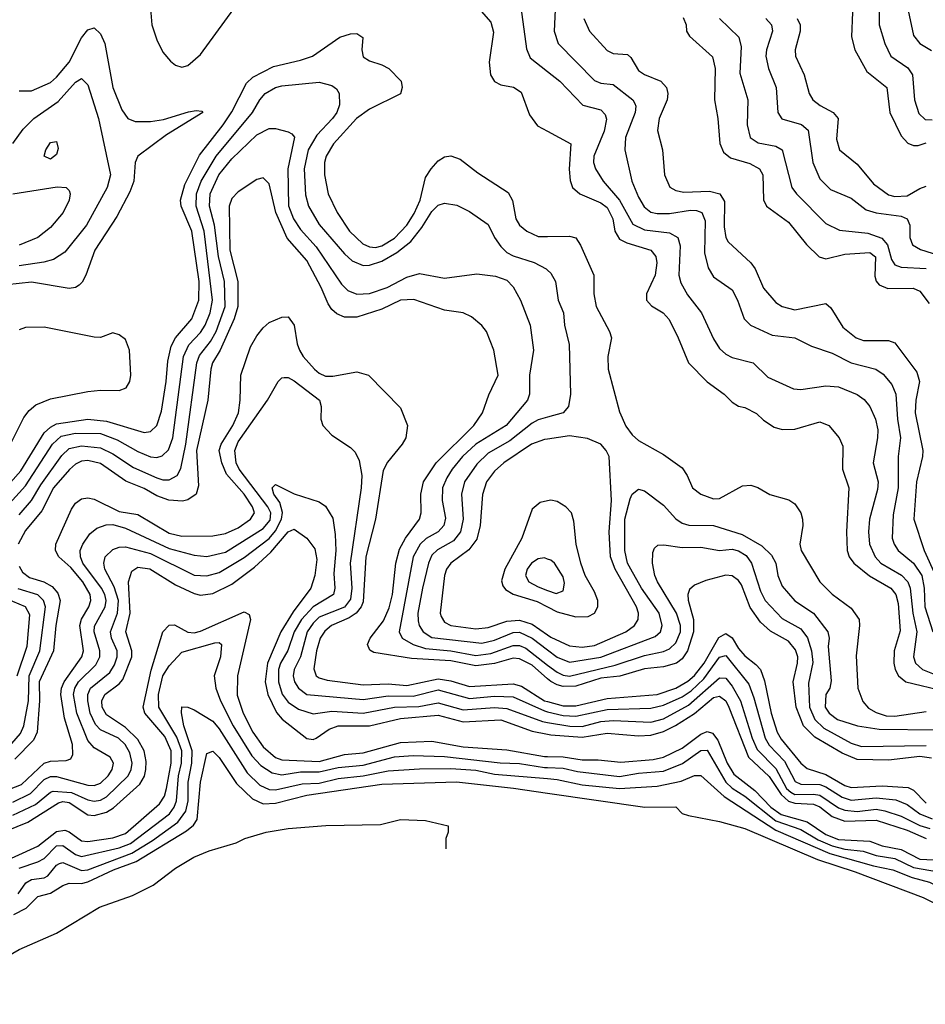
# Model space of a CAD drawing. Header units: inches. Extents: x 990535 to 1117859, y 769386 to 892122.
# Tile 694 of 1056: x 1048312 to 1051208, y 840000 to 843146. Entities that reach past the tile are written whole.
import ezdxf

# ---------------------------------------------------------------- set-up
doc = ezdxf.new("R2010")
doc.units = ezdxf.units.IN
doc.header["$MEASUREMENT"] = 0
doc.layers.add('B0844', color=7, linetype='Continuous')
doc.layers.add('B0854', color=7, linetype='Continuous')

msp = doc.modelspace()

# ---------------------------------------------------------------- linework, layer by layer
at = {"layer": 'B0844', "color": 5}
for points, elevation in [([(1048719.4, 843310), (1048734.7, 843130), (1048750, 843081.7), (1048770, 843042), (1048793.6, 843013.6), (1048810, 843001.2), (1048830, 842994), (1048850, 843000.2), (1048890, 843035.2), (1049017.3, 843210)], 2520), ([(1049772.4, 843190), (1049818.1, 843138.1), (1049826.6, 843106.6), (1049813.3, 843010), (1049816.8, 842970), (1049830, 842948.5), (1049850, 842938.4), (1049890.5, 842930.5), (1049914.9, 842914.9), (1049942.3, 842842.3), (1049967.2, 842807.2), (1050000, 842789.7)], 2520), ([(1049911.1, 843211.1), (1049932.9, 843052.9), (1049944.3, 843024.3), (1050000, 842980.8)], 2540), ([(1048310, 842918.8), (1048350, 842918.5), (1048410, 842945.5), (1048430, 842962.2), (1048469.6, 843010), (1048510, 843087.8), (1048530, 843114.2), (1048550, 843119.7), (1048570, 843100.8), (1048584.4, 843070), (1048609.7, 842930), (1048638.6, 842858.6), (1048657.6, 842830), (1048681.3, 842821.3), (1048730, 842821.2), (1048772.2, 842827.8), (1048852.1, 842852.1), (1048875.7, 842855.7), (1048894.2, 842854.2), (1048897.4, 842850), (1048781.2, 842778.8), (1048689.6, 842710.4), (1048680.9, 842690), (1048676.7, 842630), (1048663.6, 842596.4), (1048622.9, 842517.1), (1048551.8, 842410), (1048523.7, 842330), (1048512.1, 842307.9), (1048501.7, 842298.3), (1048490, 842290.4), (1048470, 842287), (1048350, 842307.4), (1048230, 842295)], 2480), ([(1048248, 841630), (1048315.7, 841704.3), (1048390, 841826.1), (1048410, 841844.5), (1048430, 841854.8), (1048530, 841870), (1048590, 841863.2), (1048710, 841827.1), (1048730.2, 841829.8), (1048750.7, 841849.3), (1048765.1, 841894.9), (1048780.8, 841990), (1048785.3, 842054.7), (1048796.7, 842103.3), (1048810.6, 842130), (1048862.7, 842190), (1048884.3, 842250), (1048885.9, 842310), (1048862.6, 842470), (1048828.6, 842550), (1048825.9, 842570), (1048840, 842620), (1048886.4, 842713.6), (1048962.5, 842810), (1048990, 842851.4), (1049036.9, 842943.1), (1049057.6, 842962.4), (1049123.8, 842996.2), (1049210, 843016.5), (1049248, 843030), (1049335.6, 843090), (1049370, 843101.4), (1049390, 843102.3), (1049409.2, 843089.2), (1049405.7, 843050), (1049410, 843027.1), (1049430, 843014.3), (1049470, 843002.1), (1049492.4, 842990), (1049531.2, 842950), (1049534.4, 842930), (1049530, 842909.8), (1049430, 842860.8), (1049389.3, 842830.7), (1049315.3, 842750), (1049292.1, 842710), (1049287, 842690), (1049286.2, 842650), (1049298.7, 842590), (1049327.2, 842530), (1049366.5, 842470), (1049408.7, 842430), (1049430, 842420.2), (1049450, 842418.5), (1049470, 842424), (1049510, 842448.5), (1049549.9, 842490), (1049573.4, 842526.6), (1049592.5, 842570), (1049610, 842641.9), (1049627.6, 842670), (1049650, 842695.2), (1049670, 842707.5), (1049690, 842711.4), (1049720.5, 842700.5), (1049777.1, 842657.1), (1049873.8, 842593.8), (1049888.1, 842568.1), (1049898.6, 842510), (1049910.1, 842490), (1049933.6, 842470), (1049970, 842453.3), (1050000, 842453.6)], 2480), ([(1048279.8, 841600.2), (1048330, 841657.1), (1048416.8, 841790), (1048444.7, 841815.3), (1048490, 841825.2), (1048570, 841823.7), (1048623.4, 841803.4), (1048690, 841766), (1048730.3, 841749.7), (1048750, 841747.7), (1048767.7, 841752.3), (1048787.9, 841772.1), (1048801.8, 841810), (1048835.7, 842070), (1048853.1, 842106.9), (1048890, 842146.5), (1048905.4, 842170), (1048920.6, 842210), (1048928.9, 842250), (1048902.1, 842470), (1048875.7, 842550), (1048877.7, 842590), (1048892.1, 842630), (1048939.7, 842710), (1049056.7, 842850), (1049079.9, 842890), (1049097, 842910), (1049130, 842929), (1049150, 842934.6), (1049270, 842946.4), (1049310, 842935.6), (1049325.3, 842925.3), (1049333.8, 842910), (1049334.2, 842874.2), (1049325.7, 842850), (1049312, 842830), (1049262.5, 842777.5), (1049234.2, 842730), (1049221.2, 842670), (1049226.1, 842586.1), (1049235.8, 842550), (1049270, 842491.3), (1049350, 842398.3), (1049375.5, 842375.5), (1049410, 842360.4), (1049430, 842361.3), (1049470, 842375.1), (1049517.9, 842402.1), (1049562.9, 842437.1), (1049598.2, 842481.8), (1049630, 842532.8), (1049650, 842554), (1049670, 842560.2), (1049710, 842553.1), (1049750, 842533.5), (1049810, 842492.1), (1049830.1, 842450.1), (1049850, 842421.2), (1049870, 842402.7), (1049890, 842391.3), (1049957.1, 842370), (1049995.3, 842350), (1050000, 842345.7)], 2460), ([(1048290, 842750.3), (1048323.4, 842796.6), (1048356.7, 842830), (1048435.3, 842884.7), (1048490, 842946.7), (1048510, 842957.8), (1048530, 842938), (1048563.4, 842830), (1048602.8, 842650), (1048591.6, 842610), (1048525.5, 842490), (1048456.5, 842403.5), (1048420.4, 842379.6), (1048389.1, 842370.9), (1048310, 842360.2)], 2460), ([(1048310, 841564.5), (1048349.9, 841610), (1048379.8, 841660.2), (1048446.5, 841753.5), (1048470, 841775.7), (1048510, 841784.6), (1048570, 841778), (1048610, 841758.7), (1048675.4, 841715.4), (1048750, 841682.6), (1048770, 841676), (1048790, 841675.7), (1048815.9, 841690), (1048827.4, 841712.6), (1048843.2, 841790), (1048878.4, 842050), (1048887.1, 842072.9), (1048921.9, 842118.1), (1048940, 842150), (1048968.9, 842230), (1048966.5, 842310), (1048948, 842390), (1048935.2, 842490), (1048919, 842550), (1048921.3, 842590), (1048948.7, 842650), (1048990, 842701.8), (1049070, 842778), (1049110, 842799), (1049130, 842798.6), (1049170, 842787.4), (1049181.9, 842781.9), (1049190.5, 842770.5), (1049169.8, 842670), (1049171.7, 842551.7), (1049186.9, 842510), (1049210, 842476.2), (1049260, 842420), (1049340.8, 842300.8), (1049360.7, 842280.7), (1049390, 842269), (1049430, 842271.1), (1049487.4, 842290), (1049550, 842323.6), (1049590, 842334.8), (1049670, 842320.1), (1049773.9, 842333.9), (1049832.9, 842327.1), (1049870, 842314.2), (1049890, 842292.7), (1049913.6, 842250), (1049944, 842170), (1049955.1, 842090), (1049941.6, 842010), (1049942.4, 841950), (1049935.9, 841930), (1049867.5, 841850), (1049770, 841790.2), (1049727.8, 841750), (1049694.9, 841710), (1049677.4, 841682.6), (1049664, 841650), (1049663.2, 841610), (1049673, 841553), (1049667.7, 841530), (1049649.6, 841510), (1049612, 841488), (1049592, 841470), (1049569.5, 841430), (1049524.8, 841190), (1049534.8, 841170), (1049570.1, 841150), (1049610, 841136.7), (1049690, 841130), (1049770, 841115), (1049818.7, 841121.3), (1049890, 841146.3), (1049910, 841146.6), (1049930, 841138.4), (1050000, 841084.2)], 2440), ([(1050000, 841040.5), (1049950, 841083.2), (1049910, 841104.3), (1049890, 841105.6), (1049830, 841089.4), (1049770, 841081.3), (1049690, 841097.3), (1049565, 841105), (1049444.4, 841124.4), (1049431.7, 841131.7), (1049424.5, 841150), (1049432.9, 841170), (1049475.1, 841224.9), (1049493, 841267), (1049503.8, 841310), (1049514.8, 841410), (1049526.1, 841453.9), (1049545.8, 841490), (1049590.5, 841550), (1049595.1, 841570), (1049594.1, 841630), (1049603.1, 841670), (1049643.6, 841730), (1049763.8, 841850), (1049791.9, 841890), (1049812.3, 841947.7), (1049841.3, 842010), (1049827.9, 842090), (1049804.5, 842150), (1049789.5, 842169.5), (1049756.6, 842196.6), (1049729.5, 842209.5), (1049670, 842218.5), (1049572, 842252), (1049530, 842250.4), (1049470, 842220.7), (1049390, 842195.4), (1049350, 842195.8), (1049326.1, 842206.1), (1049310, 842220.1), (1049298.5, 842238.5), (1049276.4, 842290), (1049230, 842376.2), (1049167.6, 842447.6), (1049130.7, 842530), (1049110, 842622), (1049090, 842640.8), (1049070, 842635.9), (1049010, 842596.5), (1048990, 842574.6), (1048982, 842550), (1048983.4, 842410), (1049009.4, 842310), (1049009.2, 842230), (1048998.2, 842190), (1048953.2, 842090), (1048928.1, 842050), (1048922.9, 842030), (1048913.8, 841930), (1048876.9, 841770), (1048883.6, 841656.4), (1048876.7, 841630), (1048850, 841611.9), (1048832.6, 841607.4), (1048788.7, 841611.3), (1048750, 841625.1), (1048710, 841647.9), (1048651.8, 841671.8), (1048570, 841727.6), (1048530, 841737.7), (1048510, 841735.1), (1048490, 841725.6), (1048471.1, 841708.9), (1048420, 841650), (1048382.8, 841577.2), (1048330, 841514.1), (1048306.7, 841470)], 2420), ([(1048290, 842590.2), (1048431.6, 842611.6), (1048460.4, 842610), (1048470, 842600.4), (1048473.7, 842590), (1048470.1, 842570), (1048451.4, 842530), (1048410, 842482.2), (1048370.2, 842450), (1048310, 842425.2)], 2440), ([(1048210, 840660.7), (1048317.5, 840702.5), (1048390, 840770.3), (1048410, 840776.7), (1048460.7, 840779.3), (1048475.8, 840784.2), (1048481.8, 840798.2), (1048480.4, 840830), (1048454.7, 840914.7), (1048443, 840990), (1048445.4, 841010), (1048454.1, 841030), (1048511, 841110), (1048516, 841130), (1048503.8, 841210), (1048509.2, 841230.8), (1048532.9, 841270), (1048539.6, 841290), (1048537.3, 841310), (1048513.9, 841350), (1048475.4, 841395.4), (1048437.1, 841430), (1048425.9, 841450), (1048427.7, 841470), (1048477.6, 841582.4), (1048490, 841601.3), (1048510, 841614.9), (1048530, 841618), (1048550, 841613.6), (1048630, 841575), (1048690, 841565.1), (1048790, 841505.4), (1048830, 841495.9), (1048930, 841497.4), (1048970, 841504), (1049010, 841522.3), (1049049.4, 841550), (1049062.4, 841570), (1049056.3, 841590), (1049029.9, 841630), (1048973.7, 841693.7), (1048957.9, 841730), (1048950.2, 841770), (1048955.6, 841790), (1048993.4, 841850), (1049012, 841890), (1049017.4, 841930), (1049018.8, 842010), (1049050, 842100.9), (1049070, 842135.9), (1049090, 842161.8), (1049110, 842178.9), (1049150, 842195.5), (1049170, 842196.9), (1049190, 842170.2), (1049198.9, 842110), (1049206.2, 842090), (1049218.2, 842070), (1049254.5, 842030), (1049270, 842016.6), (1049290, 842007.5), (1049313, 842007), (1049390, 842021), (1049427, 842010), (1049530, 841906), (1049551.7, 841850), (1049546.3, 841810), (1049535.1, 841790), (1049488, 841732), (1049474.6, 841705.4), (1049449.4, 841550), (1049418.7, 841430), (1049410, 841285.6), (1049404.1, 841270), (1049387.7, 841250), (1049365.3, 841234.7), (1049309.2, 841210), (1049287.7, 841192.3), (1049272.3, 841170), (1049261, 841130), (1049252.4, 841072.4), (1049260.4, 841050), (1049270, 841043.2), (1049295.3, 841035.3), (1049410, 841020.6), (1049490, 841023.9), (1049550, 841018.4), (1049650, 841040.3), (1049690, 841034), (1049750, 841015.5), (1049890, 841023.9), (1049916.9, 841016.9), (1049990.2, 840969.8), (1050000, 840967.2)], 2380), ([(1048282.9, 841790), (1048325.3, 841874.7), (1048342.5, 841897.5), (1048364, 841916), (1048410, 841934.9), (1048530, 841958.5), (1048570, 841962.9), (1048630, 841961.7), (1048651.9, 841970), (1048664.6, 841990), (1048667.2, 842010), (1048663, 842090), (1048650, 842124.5), (1048630, 842138.7), (1048610, 842145.1), (1048570, 842131), (1048550, 842131.5), (1048390, 842163.9), (1048330, 842163), (1048310, 842155)], 2520), ([(1048290, 840646), (1048346.3, 840673.7), (1048390, 840718), (1048410, 840728.3), (1048430, 840727.4), (1048530, 840700.6), (1048550, 840698.8), (1048570, 840706.4), (1048594.8, 840730), (1048607.9, 840750), (1048611.8, 840770), (1048601.4, 840790), (1048550, 840819.2), (1048530, 840843.1), (1048494.8, 840930), (1048484.2, 840990), (1048488.6, 841010), (1048500.4, 841030), (1048555.5, 841084.5), (1048567.9, 841110), (1048567.8, 841130), (1048550, 841190), (1048551.5, 841208.5), (1048585.3, 841270), (1048588.4, 841290), (1048584.2, 841310), (1048573.6, 841330), (1048513.7, 841410), (1048506.4, 841430), (1048505.8, 841450), (1048513.3, 841470), (1048536.2, 841503.8), (1048558.8, 841521.2), (1048588.3, 841531.7), (1048610, 841532.7), (1048650, 841521.8), (1048790, 841456.9), (1048870, 841435.1), (1048910, 841431.1), (1048970, 841444.7), (1049090, 841520), (1049112.6, 841547.4), (1049115.2, 841570), (1049105.8, 841590), (1049013.5, 841710), (1049004.5, 841730), (1048999.8, 841770), (1049010, 841797.5), (1049103.8, 841930), (1049138.5, 841990), (1049150, 842002.3), (1049157.3, 842002.7), (1049170, 842002.8), (1049190, 841992.7), (1049270.2, 841930), (1049275.8, 841910), (1049274.9, 841870), (1049281.7, 841850), (1049310, 841818.9), (1049370, 841779.6), (1049384.8, 841764.8), (1049397.4, 841737.4), (1049406.1, 841690), (1049404.3, 841650), (1049368.4, 841410), (1049373.8, 841330), (1049370, 841294.2), (1049350, 841269.3), (1049270, 841237.5), (1049250, 841218.4), (1049231, 841190), (1049210.3, 841110), (1049189.8, 841070), (1049186.8, 841050), (1049190.4, 841030), (1049203.3, 841010), (1049230, 840990.4), (1049410, 840974), (1049490, 840985.7), (1049570, 840984.7), (1049650, 841005), (1049750, 840977.5), (1049830, 840984.1), (1049890, 840982.5), (1049990, 840937.4), (1050000, 840934.9)], 2360), ([(1050000, 841875.6), (1049970, 841867.1), (1049950, 841856.8), (1049879.4, 841800.6), (1049810, 841760.8), (1049773.8, 841726.2), (1049734.3, 841670), (1049725, 841630), (1049729.5, 841550), (1049721.2, 841510), (1049699.3, 841480.7), (1049647.4, 841452.6), (1049630, 841434.7), (1049618.8, 841410), (1049599.6, 841330), (1049585.1, 841250), (1049585.5, 841225.5), (1049589.1, 841210), (1049601.8, 841190), (1049630, 841172.6), (1049790, 841154), (1049830, 841163.2), (1049890, 841188), (1049910, 841188.6), (1049950, 841170.3), (1050000, 841132.2)], 2460), ([(1050000, 841806), (1049990, 841804.5), (1049948.4, 841790), (1049860.1, 841730), (1049830, 841704), (1049804.1, 841670), (1049791.5, 841628.5), (1049783.9, 841530), (1049773.7, 841486.3), (1049748.3, 841451.7), (1049691, 841410), (1049677.1, 841390), (1049670.1, 841370), (1049656.8, 841250), (1049659.2, 841239.2), (1049670, 841220.9), (1049690, 841210.6), (1049770, 841200), (1049810, 841203.9), (1049870, 841224.8), (1049910, 841227.2), (1049950, 841214.3), (1050000, 841180.1)], 2480), ([(1048290, 840604.3), (1048362, 840638), (1048410, 840677.9), (1048419.4, 840680.6), (1048477.3, 840677.3), (1048530, 840652.9), (1048550, 840648.6), (1048570, 840652.5), (1048590, 840663.4), (1048658.5, 840730), (1048668.4, 840750), (1048671.3, 840770), (1048664, 840804), (1048649.3, 840830), (1048627.4, 840850), (1048570, 840877.5), (1048554.4, 840894.4), (1048537.3, 840930), (1048529.5, 840970), (1048529.7, 840990), (1048538.7, 841010), (1048600.1, 841059.9), (1048615.6, 841084.4), (1048624, 841110), (1048623.1, 841130), (1048605.8, 841170), (1048602.3, 841190), (1048625.2, 841250), (1048627.5, 841290), (1048614.4, 841334.4), (1048584.4, 841390), (1048580.6, 841410), (1048585.7, 841430), (1048610, 841453.3), (1048630, 841461.2), (1048650, 841461.9), (1048730, 841440), (1048870, 841371.6), (1048910, 841368.6), (1048950, 841379.3), (1049030, 841427.4), (1049110, 841488.7), (1049130, 841512.5), (1049148.7, 841550), (1049151.9, 841571.9), (1049143.7, 841603.7), (1049124.3, 841630), (1049119.3, 841650), (1049130, 841661.3), (1049190, 841631.3), (1049270, 841606), (1049290, 841591.3), (1049312.9, 841552.9), (1049321, 841501), (1049322.5, 841450), (1049316.1, 841376.1), (1049319.5, 841330), (1049314.8, 841310), (1049250, 841270.5), (1049213.3, 841230), (1049189.4, 841190), (1049169, 841131), (1049145.7, 841090), (1049139.7, 841070), (1049139.6, 841030), (1049151.2, 840991.2), (1049170, 840965.5), (1049203.2, 840943.2), (1049250, 840928.1), (1049310, 840937), (1049410, 840930.3), (1049510, 840949.2), (1049588.6, 840951.4), (1049650, 840962.9), (1049730, 840941), (1049830, 840948), (1049870, 840945.6), (1049983.8, 840903.8), (1050000, 840901)], 2340), ([(1050000, 841609.1), (1049976.3, 841603.7), (1049950, 841582.4), (1049917.8, 841490), (1049863, 841390), (1049852.7, 841352.7), (1049857, 841337), (1049865.3, 841325.3), (1049890.3, 841310.3), (1049966.9, 841286.9), (1050000, 841269.8)], 2520), ([(1048270, 840553.9), (1048337.5, 840582.5), (1048435.8, 840644.2), (1048450, 840647.7), (1048470, 840644.9), (1048530, 840605), (1048550, 840603.2), (1048590, 840613.9), (1048611.8, 840628.2), (1048696.5, 840703.5), (1048711, 840729), (1048715, 840750), (1048715.9, 840775.9), (1048709.6, 840809.6), (1048690, 840846.1), (1048650, 840884.4), (1048590, 840924.9), (1048575.7, 840950), (1048574.9, 840970), (1048583.9, 840990), (1048630, 841023.6), (1048642.1, 841037.9), (1048670.2, 841110), (1048670.4, 841130), (1048651.8, 841190), (1048665.7, 841250), (1048659.6, 841350), (1048670, 841384.3), (1048690, 841396.4), (1048728.4, 841391.6), (1048810, 841340.5), (1048870, 841312.5), (1048890, 841307.2), (1048930, 841312.3), (1048990, 841342.8), (1049062.7, 841397.3), (1049115.2, 841444.8), (1049170, 841509.3), (1049190, 841518.2), (1049230.1, 841490), (1049255.8, 841455.8), (1049261.8, 841421.8), (1049255.7, 841370), (1049242.5, 841330), (1049186.1, 841253.9), (1049146.9, 841190), (1049103.9, 841090), (1049096.9, 841030), (1049105.3, 840990), (1049132.9, 840932.9), (1049151.4, 840911.4), (1049230, 840849.2), (1049250, 840846.6), (1049259.4, 840850), (1049301, 840879), (1049330, 840890), (1049430, 840889.6), (1049530, 840912.9), (1049650, 840923.6), (1049730, 840902.5), (1049850, 840908.7), (1049950, 840873.2), (1050000, 840862.9)], 2320), ([(1050000, 841422.9), (1049990, 841426.2), (1049970, 841423.5), (1049948, 841410), (1049934.1, 841390), (1049929.1, 841370), (1049939.6, 841350), (1049970, 841333.6), (1050000, 841322.6)], 2540), ([(1048310, 841399.8), (1048320.8, 841380.8), (1048343.6, 841363.6), (1048389.6, 841349.6), (1048415.4, 841335.4), (1048434.1, 841314.1), (1048441.1, 841290), (1048427.6, 841210), (1048420.5, 841130), (1048374.5, 841030), (1048375.4, 840970), (1048368.2, 840870), (1048355.6, 840844.4), (1048296.8, 840783.2)], 2420), ([(1048286.5, 840833.5), (1048314.5, 840865.5), (1048324.7, 840890), (1048339.8, 840970), (1048342, 841050), (1048376.7, 841130), (1048394.3, 841270), (1048388.3, 841290), (1048370, 841308.3), (1048307.5, 841327.5)], 2440), ([(1048303.9, 841050), (1048336, 841144), (1048344.8, 841244.8), (1048330.2, 841270.2), (1048270, 841295.8)], 2460), ([(1048235.7, 840444.3), (1048370, 840505), (1048430, 840552), (1048456.2, 840556.2), (1048470, 840551.6), (1048510, 840522.1), (1048530, 840520.5), (1048610, 840531.6), (1048650, 840546), (1048759.3, 840640.7), (1048774.6, 840665.4), (1048781.7, 840690), (1048796.4, 840770), (1048795.9, 840810), (1048775.9, 840855.9), (1048712, 840930), (1048706.9, 840950), (1048732.4, 841067.6), (1048769.9, 841190), (1048790, 841211.5), (1048807.2, 841212.8), (1048850, 841189.2), (1048870, 841187.4), (1048890, 841192.2), (1049030, 841253.7), (1049045.9, 841245.9), (1049049.4, 841229.4), (1049008.3, 841050), (1049007.3, 840987.3), (1049026.3, 840930), (1049057.1, 840870), (1049090, 840823.2), (1049130, 840788.9), (1049150, 840781.6), (1049270, 840775.6), (1049350, 840797.8), (1049410, 840803.4), (1049530, 840836.8), (1049630, 840840.9), (1049730, 840822.6), (1049870, 840813.4), (1049990, 840792.1), (1050000, 840791.9)], 2280), ([(1048310, 840434.6), (1048370, 840454.9), (1048390, 840466.4), (1048430, 840506.2), (1048450, 840507.4), (1048490, 840478.3), (1048510, 840472.7), (1048630, 840500.4), (1048666.2, 840513.8), (1048791.3, 840608.7), (1048806.2, 840630), (1048812.9, 840650), (1048819.6, 840730), (1048829, 840770), (1048830.1, 840810), (1048814.1, 840854.1), (1048756.7, 840950), (1048756.1, 840990), (1048770, 841050.1), (1048790, 841081.4), (1048830, 841125.2), (1048935.4, 841155.4), (1048950, 841156.4), (1048957, 841150), (1048954.5, 841110), (1048933.7, 841050), (1048939.4, 841010), (1048953.8, 840970), (1048994.6, 840890), (1049054, 840794), (1049083, 840763), (1049119.3, 840739.3), (1049150, 840733), (1049210, 840742.8), (1049270, 840743.1), (1049330, 840756.6), (1049410, 840764.2), (1049510, 840791.3), (1049570, 840795.4), (1049670, 840791.4), (1049848.1, 840771.9), (1049910, 840769.7), (1049990, 840757.1), (1050000, 840756.7)], 2260), ([(1048307.2, 840352.8), (1048331.5, 840388.5), (1048350, 840398.9), (1048390, 840404.3), (1048401.6, 840410), (1048430, 840444.8), (1048439.4, 840450), (1048450, 840453.6), (1048510, 840427.6), (1048530, 840429.9), (1048670, 840482.8), (1048736.2, 840523.8), (1048817.6, 840582.4), (1048843.2, 840616.8), (1048850.1, 840649.9), (1048850.1, 840710), (1048861.9, 840770), (1048863.5, 840810), (1048836.9, 840890), (1048828.8, 840931.2), (1048830, 840950.4), (1048850, 840949.4), (1048870, 840940.9), (1048930, 840904.5), (1048950, 840880.1), (1049039.5, 840739.5), (1049080.1, 840700.1), (1049110, 840686), (1049130, 840685.6), (1049215.6, 840704.4), (1049270, 840707.1), (1049330, 840721.7), (1049410.3, 840729.7), (1049490, 840746.2), (1049590, 840752.5), (1049690, 840753.9), (1049770, 840747.8), (1049830, 840735.6), (1050000, 840721.1)], 2240), ([(1048293.5, 840286.5), (1048332.3, 840307.7), (1048370, 840344), (1048410, 840355.1), (1048450, 840379.9), (1048470, 840386.8), (1048510, 840386.2), (1048530, 840391.8), (1048612.1, 840430), (1048684.1, 840455.9), (1048845.8, 840554.2), (1048867.6, 840572.4), (1048879.1, 840590), (1048889.7, 840710), (1048910, 840800.9), (1048930, 840808.7), (1048950, 840788.7), (1049005.6, 840705.6), (1049056.2, 840656.2), (1049090, 840640.1), (1049130, 840643), (1049230, 840668.3), (1049470, 840703), (1049708.6, 840711.4), (1049890.5, 840690.5), (1050000, 840674.7)], 2220), ([(1047938.6, 840000), (1048103.8, 840056.2), (1048310, 840175.4), (1048430, 840227.8), (1048566.9, 840310), (1048672.5, 840347.5), (1048738.9, 840381.1), (1048810, 840434.8), (1048868.9, 840470), (1048917.6, 840490), (1049003.7, 840516.3), (1049032, 840530), (1049100.5, 840550), (1049170, 840561.6), (1049291.3, 840571.3), (1049465.2, 840574.8), (1049530, 840590.2), (1049610, 840586.8), (1049682, 840570), (1049682, 840550), (1049674, 840530), (1049674, 840496.6)], 2180)]:
    msp.add_lwpolyline(points, dxfattribs=dict(at, elevation=elevation))
at = {"layer": 'B0844', "color": 5, "elevation": 2440}
msp.add_lwpolyline([(1048410, 842700.3), (1048390, 842709.6), (1048396, 842730), (1048410, 842754.3), (1048430, 842757.1), (1048434.6, 842734.6), (1048430, 842715.1)], close=True, dxfattribs=at)
at = {"layer": 'B0854', "color": 5}
for points, elevation in [([(1050028.4, 843270), (1050021, 843110), (1050033.6, 843070), (1050150, 842952.3), (1050170, 842943), (1050210, 842939.3), (1050272.3, 842890), (1050278.8, 842878.8), (1050282.5, 842870), (1050280.1, 842850), (1050248.8, 842770), (1050246.3, 842730), (1050269.6, 842630), (1050290, 842579), (1050308.2, 842548.2), (1050330, 842531.4), (1050350, 842526.5), (1050390, 842527.3), (1050457.1, 842537.1), (1050476.3, 842536.3), (1050492.6, 842530), (1050503.8, 842503.8), (1050501.7, 842401.7), (1050513.3, 842353.3), (1050530, 842324.1), (1050590, 842282.8), (1050607.5, 842250), (1050628.4, 842190), (1050648.9, 842170), (1050718.3, 842138.3), (1050790, 842129.3), (1050843.4, 842103.4), (1050910, 842080.9), (1050970, 842049.7), (1051049.3, 842029.3), (1051073.3, 842013.3), (1051100.7, 841980.7), (1051113.8, 841950), (1051118.8, 841870), (1051128.6, 841810), (1051120.8, 841750), (1051120.8, 841650), (1051104.4, 841564.4), (1051102, 841490), (1051108, 841470), (1051121.1, 841450), (1051170, 841409.3), (1051196, 841370), (1051204.3, 841330), (1051206.3, 841270), (1051231.6, 841190)], 2560), ([(1051059.9, 843230), (1051060.1, 843130), (1051078.1, 843070), (1051097.6, 843030), (1051151.9, 842991.9), (1051166.6, 842970), (1051172.6, 842890), (1051186.6, 842846.6), (1051207.4, 842827.4), (1051230, 842826.4)], 2740), ([(1051145.9, 843205.9), (1051170, 843096.1), (1051190, 843070.1), (1051227.6, 843047.6)], 2760), ([(1050115.5, 843150), (1050134, 843110), (1050190, 843048.2), (1050210, 843037.7), (1050255.3, 843035.3), (1050265.6, 843025.6), (1050290, 842983.5), (1050310, 842970.6), (1050361.4, 842950), (1050379.8, 842930), (1050384.4, 842910), (1050381.7, 842890), (1050356.5, 842830), (1050351.7, 842791.7), (1050366.9, 842730), (1050373.4, 842650), (1050390.6, 842610.6), (1050410, 842600.6), (1050435.4, 842595.4), (1050517.8, 842597.8), (1050551.1, 842590), (1050565.6, 842565.6), (1050564.6, 842484.6), (1050570, 842450.3), (1050576.8, 842436.8), (1050650, 842368.9), (1050663.4, 842350), (1050690, 842287.8), (1050730, 842242.4), (1050750, 842229.5), (1050790, 842219.6), (1050890, 842238.8), (1050905.7, 842225.7), (1050943.6, 842163.6), (1050986, 842130), (1051010, 842121.6), (1051090, 842121.6), (1051110, 842113.9), (1051180.1, 842020.1), (1051189, 841990), (1051177, 841930), (1051175.5, 841890), (1051199.4, 841770), (1051198.6, 841750), (1051179, 841670), (1051171.3, 841550), (1051203.5, 841450), (1051240.3, 841370)], 2580), ([(1050433.1, 843153.1), (1050443.1, 843130), (1050444, 843110), (1050453.2, 843093.2), (1050527.4, 843027.4), (1050536, 842990), (1050533, 842890), (1050543.7, 842830), (1050550.1, 842750.1), (1050562.6, 842722.6), (1050585.2, 842705.2), (1050646.6, 842686.6), (1050677.2, 842670), (1050688.3, 842650), (1050690.1, 842570.1), (1050699.8, 842550), (1050770, 842499.2), (1050827.4, 842427.4), (1050868, 842388), (1050890, 842381.6), (1050950, 842397), (1051030, 842401.9), (1051048.7, 842388.7), (1051046.3, 842326.3), (1051050.4, 842310.4), (1051059.5, 842299.5), (1051087.2, 842287.2), (1051168.6, 842288.6), (1051190, 842278.5), (1051219.4, 842239.4)], 2620), ([(1050549.7, 843149.7), (1050611.7, 843090), (1050619.1, 843059.1), (1050614.8, 842974.8), (1050640.1, 842890), (1050637.5, 842810), (1050647.8, 842770), (1050672.7, 842752.7), (1050730, 842742.5), (1050750.4, 842730.4), (1050781, 842610), (1050795.5, 842590), (1050890, 842494.5), (1050933.3, 842473.3), (1051024, 842464), (1051068.4, 842448.4), (1051086.5, 842426.5), (1051099.6, 842379.6), (1051110, 842362.8), (1051130, 842355.2), (1051210, 842351.2)], 2640), ([(1050697.5, 843150), (1050715.4, 843130), (1050718.9, 843110), (1050699.9, 843050), (1050697.9, 843030), (1050706.5, 842990), (1050730.6, 842930), (1050736.2, 842850), (1050749, 842829), (1050811.6, 842811.6), (1050832.9, 842792.9), (1050847.4, 842690), (1050870, 842637.3), (1050903.9, 842603.9), (1050970, 842576.2), (1051018.8, 842538.8), (1051050, 842528.7), (1051130, 842518.7), (1051149.2, 842510), (1051158.3, 842490), (1051157.9, 842450), (1051166.8, 842426.8), (1051191.7, 842411.7), (1051250, 842393.8)], 2660), ([(1050798.3, 843150), (1050807.1, 843130), (1050807.3, 843110), (1050791, 843050), (1050792.5, 843030), (1050820.3, 842970), (1050835.7, 842910), (1050847.5, 842890), (1050871.7, 842871.7), (1050913.2, 842850), (1050929, 842830), (1050924, 842764), (1050933.5, 842730), (1050990, 842684.8), (1051041.7, 842621.7), (1051090, 842586.7), (1051110, 842581.4), (1051150, 842583.8), (1051190, 842607.3), (1051210, 842614.4)], 2680), ([(1050975, 843170), (1050971.3, 843091.3), (1050982.6, 843050), (1051020.6, 842980.6), (1051084.2, 842930), (1051094.3, 842850), (1051130, 842775.5), (1051151.9, 842751.9), (1051170, 842744.4), (1051184.6, 842744.6), (1051210, 842752.4)], 2720), ([(1050000, 842980.8), (1050039.4, 842950), (1050112.9, 842872.9), (1050170, 842857.7), (1050183.5, 842843.5), (1050187.9, 842827.9), (1050181, 842790), (1050148, 842710), (1050146.8, 842690), (1050152.9, 842670), (1050177.6, 842630), (1050230, 842570), (1050272.4, 842492.4), (1050310, 842474.3), (1050390, 842464.9), (1050416, 842450), (1050423.9, 842423.9), (1050419.7, 842330), (1050425.5, 842305.5), (1050447.2, 842267.2), (1050491.8, 842210), (1050530, 842126.9), (1050550, 842095.8), (1050570, 842077.5), (1050590, 842067.3), (1050657, 842050), (1050704.3, 842004.3), (1050786.5, 841966.5), (1050810, 841964.1), (1050890, 841975.8), (1050930, 841972.6), (1050990, 841948.9), (1051012.2, 841932.2), (1051030.4, 841910.4), (1051048.6, 841870), (1051055.5, 841835.5), (1051055.2, 841810), (1051041.3, 841730), (1051056.9, 841670), (1051054.5, 841645.5), (1051029, 841550), (1051025.9, 841510), (1051028.9, 841470), (1051046.9, 841430), (1051065.3, 841410), (1051131.4, 841371.4), (1051152.2, 841350), (1051159.2, 841330), (1051167.2, 841250), (1051180.6, 841190), (1051169.4, 841110), (1051175.9, 841090), (1051198.1, 841070), (1051390, 840993.2)], 2540), ([(1050000, 842789.7), (1050074.6, 842750), (1050068.3, 842668.3), (1050072, 842632), (1050079.8, 842610), (1050103.2, 842590), (1050170, 842561.4), (1050190, 842545.6), (1050208, 842510), (1050214.5, 842470), (1050230, 842445.3), (1050252.7, 842432.7), (1050330.1, 842410.1), (1050346.3, 842390), (1050349.6, 842369.6), (1050344, 842330), (1050316.4, 842270), (1050315.8, 842250), (1050332.4, 842232.4), (1050369.3, 842209.3), (1050388.2, 842188.2), (1050417.8, 842130), (1050450.1, 842050), (1050510, 841988.5), (1050564.4, 841950), (1050590, 841923.6), (1050610, 841911.1), (1050630, 841906.7), (1050667.9, 841887.9), (1050690, 841867), (1050724.5, 841844.5), (1050750, 841836.4), (1050790, 841837.9), (1050870, 841860.8), (1050899.1, 841850), (1050932.4, 841810), (1050943.6, 841783.6), (1050943.3, 841710), (1050962.9, 841650), (1050955.4, 841510), (1050958, 841450), (1050963.8, 841430), (1050978.9, 841410), (1051029.3, 841369.3), (1051096.9, 841330), (1051113.4, 841310), (1051120.3, 841280.3), (1051127, 841193), (1051108.5, 841130), (1051106.6, 841090), (1051110.8, 841070), (1051121.5, 841050), (1051145.5, 841030), (1051270, 841001)], 2520), ([(1050000, 842453.6), (1050070, 842454.3), (1050090, 842448.9), (1050105.2, 842425.2), (1050148.1, 842330), (1050147.8, 842270), (1050154.9, 842230), (1050198, 842150), (1050204.3, 842130), (1050192.9, 842070), (1050193.1, 842030), (1050230, 841892.7), (1050250, 841847.8), (1050270, 841819.4), (1050290, 841801.4), (1050370, 841757.1), (1050430, 841714.2), (1050446, 841690), (1050463.3, 841650), (1050489.6, 841629.6), (1050530, 841615.6), (1050550, 841616.1), (1050623.2, 841656.8), (1050650, 841658.6), (1050671.8, 841651.8), (1050710, 841629.1), (1050771.7, 841611.7), (1050790, 841598.9), (1050809.4, 841570), (1050814.5, 841550), (1050815.6, 841530), (1050806.1, 841470), (1050810.1, 841450), (1050870.2, 841350.2), (1050910, 841310.7), (1050970, 841266), (1050995.7, 841230), (1050997.4, 841210), (1050986.2, 841113.8), (1050992.1, 841010), (1051007.4, 840967.4), (1051026.2, 840946.2), (1051050, 840931.9), (1051082.3, 840922.3), (1051110, 840920.4), (1051210, 840935.1)], 2480), ([(1050000, 842345.7), (1050010, 842336.5), (1050025.5, 842310), (1050033.2, 842250), (1050050.2, 842210), (1050053.4, 842170), (1050068.4, 842108.4), (1050072.9, 841950), (1050066.2, 841910), (1050050, 841889.9), (1050000, 841875.6)], 2460), ([(1050000, 841180.1), (1050010, 841173.3), (1050070, 841145.6), (1050110, 841141.5), (1050150, 841146.6), (1050249.6, 841190.4), (1050277.8, 841210), (1050289.9, 841230.1), (1050290.6, 841250), (1050284.6, 841270), (1050215.4, 841390), (1050200.5, 841430), (1050197.1, 841510), (1050204.2, 841610), (1050196.7, 841750), (1050187.2, 841770), (1050170, 841789.8), (1050127.9, 841807.9), (1050070, 841816.5), (1050000, 841806)], 2480), ([(1050000, 841132.2), (1050030, 841109.3), (1050070, 841093.1), (1050170.4, 841109.6), (1050344.3, 841175.7), (1050360.6, 841190), (1050365.8, 841210), (1050356.1, 841250), (1050300.2, 841330), (1050265.6, 841390), (1050255.2, 841410), (1050246.9, 841450), (1050246.6, 841550), (1050264.4, 841615.6), (1050270, 841630.2), (1050290, 841646), (1050310, 841641.2), (1050370, 841595.4), (1050410, 841551.3), (1050430, 841537.8), (1050451.3, 841531.3), (1050530, 841529.7), (1050621.6, 841501.6), (1050684.6, 841464.6), (1050715.6, 841435.6), (1050729.2, 841410), (1050735.5, 841370), (1050750, 841336.6), (1050790, 841288.9), (1050849.7, 841249.7), (1050895.5, 841190), (1050900.4, 841170), (1050896.5, 841143.5), (1050906.7, 841033.3), (1050902, 841010), (1050890, 840989.7), (1050887.4, 840950), (1050900.4, 840930), (1050927.3, 840910), (1050990.8, 840890), (1051059.6, 840879.6), (1051242.8, 840877.2)], 2460), ([(1050000, 841269.8), (1050030, 841254.3), (1050090, 841238.4), (1050130, 841239.5), (1050150, 841250.2), (1050160.8, 841270), (1050160.1, 841290), (1050150, 841318.5), (1050119.8, 841370), (1050105.7, 841410), (1050091.6, 841470), (1050084.1, 841544.1), (1050076.1, 841570), (1050058, 841590), (1050030, 841606.8), (1050010, 841611.4), (1050000, 841609.1)], 2520), ([(1050000, 841084.2), (1050030, 841061), (1050050, 841051.3), (1050070, 841048.9), (1050216.3, 841083.7), (1050310, 841114.8), (1050370, 841127.1), (1050390, 841135.9), (1050410, 841155.1), (1050424.4, 841190), (1050425.1, 841210), (1050412.3, 841250), (1050350.8, 841350), (1050343.2, 841370), (1050335, 841410), (1050336.8, 841443.2), (1050342.1, 841457.9), (1050352.6, 841467.4), (1050371.4, 841468.6), (1050430, 841459.9), (1050490, 841460.4), (1050550, 841450.1), (1050590, 841454), (1050610, 841449.4), (1050634.6, 841434.6), (1050651.7, 841410), (1050680.6, 841320.6), (1050695.1, 841290), (1050750, 841233), (1050810, 841199.4), (1050830.5, 841170.5), (1050843.8, 841130), (1050848, 841092), (1050834.2, 841025.8), (1050837.8, 840950), (1050853.8, 840910), (1050882.9, 840882.9), (1050970, 840834.2), (1051004, 840824), (1051210, 840827.5)], 2440), ([(1050000, 841322.6), (1050027.4, 841312.6), (1050050, 841321.6), (1050054.4, 841345.6), (1050050, 841366.3), (1050022.2, 841410), (1050010, 841419.6), (1050000, 841422.9)], 2540), ([(1051226.9, 840786.9), (1051190, 840791.9), (1051090, 840779.6), (1050990, 840782.1), (1050942.1, 840802.1), (1050854, 840854), (1050818, 840890), (1050794.9, 840950), (1050784.8, 841030), (1050799.1, 841090), (1050799.6, 841110), (1050793, 841133), (1050770, 841160.6), (1050712.5, 841192.5), (1050680.9, 841220.9), (1050647.7, 841267.7), (1050620.1, 841340.1), (1050610, 841354.6), (1050590, 841369.2), (1050570, 841370.9), (1050505.5, 841354.5), (1050470, 841339.6), (1050454.1, 841325.9), (1050447.8, 841310), (1050449.1, 841290.9), (1050466.1, 841230), (1050466.7, 841190), (1050447.3, 841130), (1050430, 841104.1), (1050412.2, 841090), (1050370, 841077.9), (1050310, 841072.4), (1050231.3, 841048.7), (1050170, 841042.3), (1050090, 841016.7), (1050050, 841015.2), (1050030, 841020.8), (1050010, 841032), (1050000, 841040.5)], 2420), ([(1050000, 840967.2), (1050050, 840954.2), (1050090, 840953.5), (1050190, 840977.6), (1050350, 840990.4), (1050410, 841010.4), (1050447.8, 841032.2), (1050470, 841051.1), (1050500.8, 841090), (1050547.5, 841172.5), (1050570, 841185.3), (1050590, 841171.5), (1050610, 841136.9), (1050630, 841113.3), (1050666.1, 841086.1), (1050680.1, 841070), (1050693.9, 841033.9), (1050714.5, 840930), (1050733.8, 840870), (1050747.1, 840847.1), (1050810, 840770.9), (1050830, 840753.2), (1050890, 840733.9), (1050950, 840698.8), (1050970, 840692.7), (1051070, 840697.8), (1051152.4, 840692.4), (1051170, 840684), (1051210, 840642.2)], 2380), ([(1050000, 840934.9), (1050050, 840922.5), (1050090, 840920.5), (1050190, 840942.1), (1050330, 840946.2), (1050370, 840955.7), (1050430, 840982.7), (1050458.5, 841001.5), (1050499.8, 841040.2), (1050550, 841109.7), (1050570, 841114.5), (1050643.3, 841023.3), (1050659.8, 840979.8), (1050695.3, 840850), (1050708.4, 840828.4), (1050757.2, 840777.2), (1050791.8, 840711.8), (1050810, 840703.9), (1050870, 840702.6), (1050890, 840694.9), (1050941.5, 840661.5), (1050970, 840652.6), (1051050, 840659.7), (1051113.4, 840653.4), (1051150, 840638.4), (1051190, 840608.7), (1051230, 840592.7)], 2360), ([(1050000, 840901), (1050071.3, 840888.7), (1050110, 840887.8), (1050170, 840903.3), (1050210, 840906.9), (1050330, 840901.7), (1050370, 840912.4), (1050450, 840955.6), (1050550, 841043.6), (1050570, 841041.7), (1050590, 841017), (1050617, 840970), (1050653.5, 840850), (1050670, 840814.2), (1050730, 840753.5), (1050764.1, 840690), (1050777.6, 840677.6), (1050790.1, 840669.9), (1050850, 840671.7), (1050870, 840667.8), (1050930, 840627.5), (1050950, 840619.9), (1050990, 840616.6), (1051050, 840623.1), (1051078.6, 840618.6), (1051130, 840601.7), (1051190, 840571.5), (1051221.6, 840561.6)], 2340), ([(1050000, 840862.9), (1050010, 840860.8), (1050110, 840853.6), (1050190, 840866.9), (1050290, 840858.3), (1050330, 840860.1), (1050370, 840871.3), (1050408.9, 840891.1), (1050470, 840929.3), (1050530, 840979.9), (1050550, 840984.7), (1050569.8, 840969.8), (1050579.8, 840950), (1050641.7, 840790), (1050708.3, 840728.3), (1050746.7, 840670), (1050770, 840649.4), (1050790, 840642.4), (1050850, 840639.8), (1050870, 840631.5), (1050910, 840600.5), (1050950, 840585.2), (1051050, 840588.1), (1051150, 840556.1), (1051210, 840529.9)], 2320), ([(1050000, 840791.9), (1050050, 840790.6), (1050110, 840781.1), (1050161.5, 840781.5), (1050233.5, 840773.5), (1050337.4, 840782.6), (1050370, 840789.6), (1050430, 840818.4), (1050490, 840863.5), (1050510, 840871.4), (1050526.9, 840866.9), (1050543.9, 840843.9), (1050574.4, 840770), (1050595.8, 840735.8), (1050662.7, 840682.7), (1050713.6, 840630), (1050746.8, 840606.8), (1050830, 840582.8), (1050890, 840542.5), (1050930, 840526.5), (1051030, 840520.9), (1051070, 840506.1), (1051130, 840494.9), (1051190, 840464), (1051279.6, 840459.6)], 2280), ([(1050000, 840756.7), (1050050, 840754.9), (1050095.6, 840744.4), (1050230, 840728.3), (1050290, 840739.1), (1050370, 840745.4), (1050430.8, 840769.2), (1050490, 840811.3), (1050510, 840812.3), (1050570, 840709.8), (1050590.3, 840690.3), (1050630, 840664.7), (1050730, 840586.7), (1050810, 840558.4), (1050865.1, 840525.1), (1050910, 840506), (1050950, 840496), (1051009.3, 840489.3), (1051050, 840475), (1051110, 840465.4), (1051170, 840436.8), (1051250, 840423.4)], 2260), ([(1050000, 840721.1), (1050030, 840718.5), (1050110, 840701.6), (1050230, 840690), (1050350, 840697), (1050427.3, 840712.7), (1050470, 840730.8), (1050490, 840731.5), (1050564, 840664), (1050730, 840556.6), (1050902.4, 840482.4), (1051042.1, 840442.1), (1051103.7, 840430), (1051165.3, 840405.3), (1051221, 840390), (1051250, 840375.6), (1051311.9, 840331.9), (1051410, 840303.9), (1051528.1, 840250), (1051635.6, 840155.6), (1051698.8, 840110), (1051770, 840044.6), (1051790, 840015.9), (1051797.7, 840000)], 2240), ([(1050000, 840674.7), (1050310.8, 840630), (1050410, 840631), (1050430.3, 840610), (1050450, 840603.8), (1050550, 840584.4), (1050630, 840562.3), (1050862.8, 840462.8), (1050983.1, 840423.1), (1051201.1, 840341.1), (1051361.4, 840261.4), (1051460.1, 840200.1), (1051575.3, 840115.3), (1051695.2, 840000)], 2220)]:
    msp.add_lwpolyline(points, dxfattribs=dict(at, elevation=elevation))

doc.saveas('drawing.dxf')
